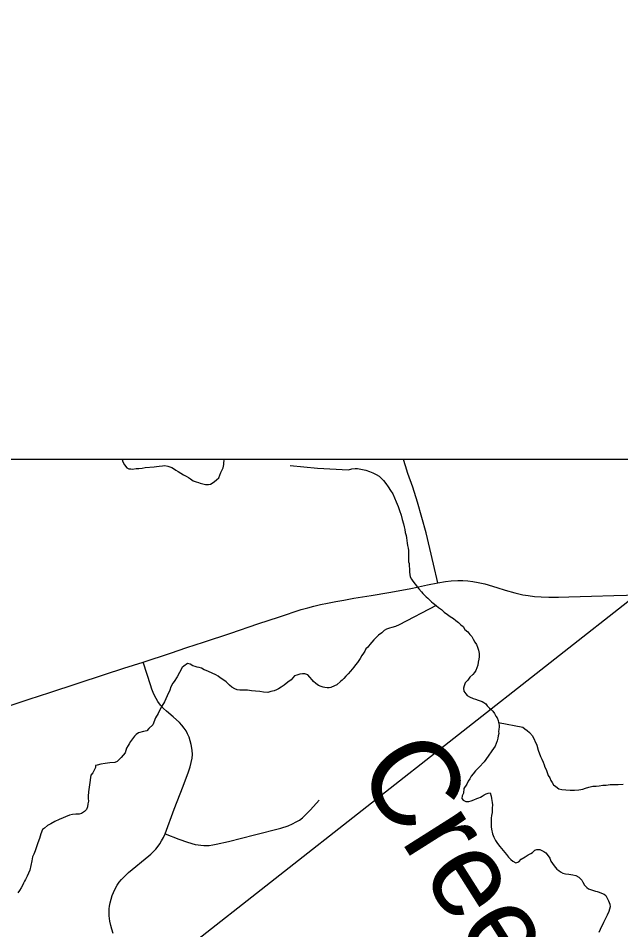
# Model space of a CAD drawing. Extents: x 103424 to 290657, y 38711 to 110967.
# Drawn here: x 214250.1399 to 214250.466, y 40214.8467 to 40215.3401 of the extents above; entities that cross this region are included whole.
import ezdxf

# ---------------------------------------------------------------- set-up
doc = ezdxf.new("R2010")
doc.units = 0
for name, color, linetype in [('GM_X_Corporation', 7, 'Continuous'), ('GM_X_County_Road', 7, 'Continuous'), ('GM_X_Minor_River', 7, 'Continuous'), ('GM_X_Minor_River_Text', 7, 'Continuous'), ('GM_X_Township_Road', 7, 'Continuous'), ('SH_Text', 7, 'Continuous')]:
    doc.layers.add(name, color=color, linetype=linetype)

msp = doc.modelspace()

# ---------------------------------------------------------------- linework, layer by layer
at = {"layer": 'GM_X_Corporation'}
msp.add_lwpolyline([(214246.35258, 40213.74302), (214246.35258, 40208.30125), (214253.15258, 40208.30125), (214253.15258, 40215.10125), (214247.88425, 40215.10125), (214247.88593, 40214.68485), (214247.88621, 40214.66416), (214247.8863, 40214.63438), (214247.88525, 40214.01696), (214247.88494, 40213.98106), (214247.88095, 40213.75762), (214247.63273, 40213.75746), (214247.49304, 40213.75527), (214246.50862, 40213.74676)], close=True, dxfattribs=at)
msp.add_lwpolyline([(214249.54399, 40213.78425), (214249.59497, 40213.78534), (214249.64558, 40213.78648), (214249.67196, 40213.78719), (214249.69835, 40213.78791), (214249.74105, 40213.78906), (214249.76925, 40213.78989), (214250.15944, 40213.79934), (214250.28071, 40213.80417), (214250.59348, 40213.81421), (214250.60357, 40213.81454), (214250.59563, 40214.17445), (214250.59525, 40214.19876), (214250.59475, 40214.23045), (214250.59416, 40214.26814), (214250.58213, 40215.03302), (214250.58214, 40215.03695), (214250.58101, 40215.10125), (214247.88425, 40215.10125)], dxfattribs=at)
at = {"layer": 'GM_X_County_Road'}
for points in [[(214250.35242, 40215.03139), (214250.3534, 40215.03157), (214250.3615, 40215.03337), (214250.36708, 40215.03445), (214250.37121, 40215.03521), (214250.37434, 40215.03559), (214250.37782, 40215.0358), (214250.3805, 40215.03575), (214250.38319, 40215.03555), (214250.38603, 40215.03519), (214250.38887, 40215.03464), (214250.39241, 40215.03387), (214250.399, 40215.03195), (214250.40356, 40215.03053), (214250.40879, 40215.02906), (214250.41304, 40215.02799), (214250.41599, 40215.02754), (214250.41928, 40215.02713), (214250.42298, 40215.02688), (214250.42714, 40215.02673), (214250.43236, 40215.02677), (214250.43788, 40215.02688), (214250.45012, 40215.02726), (214250.46237, 40215.02764), (214250.476, 40215.02799)], [(214250.13451, 40214.96775), (214250.14577, 40214.97146), (214250.15703, 40214.97518), (214250.1718, 40214.97999), (214250.18658, 40214.98479), (214250.19705, 40214.98819), (214250.20753, 40214.9916), (214250.22228, 40214.99647), (214250.23124, 40214.99944), (214250.24021, 40215.0024), (214250.25495, 40215.0073), (214250.26969, 40215.0122), (214250.28139, 40215.01609), (214250.29309, 40215.01998), (214250.29675, 40215.02099), (214250.2999, 40215.02186), (214250.30345, 40215.02272), (214250.30735, 40215.02349), (214250.31182, 40215.02435), (214250.31618, 40215.02516), (214250.3215, 40215.02612), (214250.33103, 40215.02769), (214250.34056, 40215.02926), (214250.3475, 40215.03048), (214250.35242, 40215.03139)]]:
    msp.add_lwpolyline(points, dxfattribs=at)
at = {"layer": 'GM_X_Minor_River'}
for points in [[(214250.19623, 40215.10125), (214250.19662, 40215.09998), (214250.19741, 40215.09828), (214250.19877, 40215.09678), (214250.19973, 40215.09623), (214250.20086, 40215.09625), (214250.20182, 40215.09608), (214250.20371, 40215.0963), (214250.20523, 40215.09633), (214250.20694, 40215.09655), (214250.20864, 40215.09696), (214250.21357, 40215.09724), (214250.21471, 40215.09745), (214250.21622, 40215.09767), (214250.21793, 40215.09789), (214250.21926, 40215.09791), (214250.22097, 40215.09756)], [(214250.22097, 40215.09756), (214250.22193, 40215.0972), (214250.22307, 40215.09684), (214250.22403, 40215.09629), (214250.22518, 40215.09555), (214250.22653, 40215.09481), (214250.22787, 40215.09388), (214250.22941, 40215.09296), (214250.23075, 40215.09223), (214250.23209, 40215.09149), (214250.23325, 40215.09075), (214250.2346, 40215.08963), (214250.23631, 40215.08909), (214250.23746, 40215.08873), (214250.23842, 40215.08837), (214250.23975, 40215.08801), (214250.24128, 40215.08766), (214250.24299, 40215.08769), (214250.24393, 40215.0879), (214250.24487, 40215.08848), (214250.24619, 40215.08927), (214250.24731, 40215.09024), (214250.24843, 40215.0914), (214250.24897, 40215.09274), (214250.24952, 40215.09427), (214250.25007, 40215.09523), (214250.2508, 40215.09677), (214250.25115, 40215.09848), (214250.25113, 40215.09962), (214250.2513, 40215.10058), (214250.25129, 40215.10125)], [(214250.28705, 40215.09799), (214250.30197, 40215.09655)], [(214250.30197, 40215.09655), (214250.31861, 40215.0957), (214250.32051, 40215.09611), (214250.32221, 40215.09634), (214250.32354, 40215.09636), (214250.32811, 40215.09549), (214250.33002, 40215.09476), (214250.33194, 40215.09404), (214250.33366, 40215.09312), (214250.3352, 40215.09219), (214250.33636, 40215.09107), (214250.33771, 40215.08996), (214250.33888, 40215.08827), (214250.34024, 40215.08639), (214250.34141, 40215.08451), (214250.34259, 40215.08263), (214250.34357, 40215.08056), (214250.34456, 40215.07829), (214250.34556, 40215.07584), (214250.34636, 40215.07357), (214250.34716, 40215.07112), (214250.34777, 40215.06885), (214250.34838, 40215.06639), (214250.34879, 40215.06487), (214250.3492, 40215.06336), (214250.34942, 40215.06165), (214250.34982, 40215.06014), (214250.35004, 40215.05881), (214250.35025, 40215.05748), (214250.35047, 40215.05597), (214250.35068, 40215.05464), (214250.3509, 40215.05331), (214250.35111, 40215.05199), (214250.35113, 40215.05066), (214250.35115, 40215.04952), (214250.35118, 40215.04819), (214250.3512, 40215.04704), (214250.35122, 40215.04591), (214250.35143, 40215.04496), (214250.35145, 40215.04382), (214250.35167, 40215.04173), (214250.3517, 40215.04021), (214250.35213, 40215.03775), (214250.35272, 40215.03643), (214250.3535, 40215.0353), (214250.35602, 40215.03211), (214250.3568, 40215.03118), (214250.35816, 40215.02968), (214250.35893, 40215.02874), (214250.3599, 40215.02781), (214250.36068, 40215.02687), (214250.36164, 40215.02613), (214250.3626, 40215.0252), (214250.36357, 40215.02426), (214250.36453, 40215.02352), (214250.36608, 40215.02222), (214250.36742, 40215.0211), (214250.36896, 40215.01999), (214250.37051, 40215.01868), (214250.37224, 40215.01738), (214250.37378, 40215.01627), (214250.37551, 40215.01516), (214250.37686, 40215.01405), (214250.37821, 40215.01293), (214250.37955, 40215.01181), (214250.38071, 40215.01088), (214250.38169, 40215.00919), (214250.38323, 40215.00789), (214250.3844, 40215.00658), (214250.38537, 40215.00545), (214250.38615, 40215.00394), (214250.38713, 40215.00244), (214250.38791, 40215.00112), (214250.38851, 40214.99962), (214250.38911, 40214.9981), (214250.38933, 40214.99621), (214250.38936, 40214.9945), (214250.38919, 40214.99316), (214250.38885, 40214.99145), (214250.38868, 40214.98992), (214250.38814, 40214.98839), (214250.38759, 40214.98705), (214250.38686, 40214.9859), (214250.38592, 40214.98493), (214250.38443, 40214.98338), (214250.38332, 40214.98184), (214250.38183, 40214.9803), (214250.38129, 40214.97876), (214250.38093, 40214.97743), (214250.38115, 40214.97591), (214250.38212, 40214.97441), (214250.3829, 40214.97347), (214250.38424, 40214.97273), (214250.38616, 40214.97182), (214250.38749, 40214.97146), (214250.38883, 40214.97091)], [(214250.36608, 40215.02222), (214250.34613, 40215.01178), (214250.34406, 40215.0108), (214250.34217, 40215.01038), (214250.34085, 40215.00998), (214250.33934, 40215.00938), (214250.33803, 40215.0086), (214250.33672, 40215.00743), (214250.33484, 40215.00607), (214250.33354, 40215.00472), (214250.33242, 40215.00355), (214250.3313, 40215.00239), (214250.33019, 40215.00104), (214250.32907, 40214.99969), (214250.32814, 40214.99873), (214250.32759, 40214.99757), (214250.32685, 40214.99642), (214250.32592, 40214.99507), (214250.325, 40214.99354), (214250.32352, 40214.99142), (214250.32241, 40214.99007), (214250.32148, 40214.98891), (214250.32074, 40214.98776), (214250.31981, 40214.9866), (214250.3185, 40214.98525), (214250.3172, 40214.98389), (214250.31608, 40214.98273), (214250.31534, 40214.98177), (214250.3144, 40214.98099), (214250.31235, 40214.97924), (214250.31103, 40214.97865), (214250.30914, 40214.97785), (214250.3082, 40214.97765), (214250.30706, 40214.97763), (214250.30591, 40214.9778), (214250.30496, 40214.97797), (214250.30382, 40214.97833), (214250.30248, 40214.97887), (214250.30094, 40214.97999), (214250.29978, 40214.98111), (214250.299, 40214.98204), (214250.29784, 40214.98335), (214250.29668, 40214.98466), (214250.29496, 40214.9852), (214250.29382, 40214.98518), (214250.2923, 40214.98497), (214250.29079, 40214.98456), (214250.28947, 40214.98416), (214250.28761, 40214.98203), (214250.28592, 40214.98067), (214250.28386, 40214.97911), (214250.28217, 40214.97794), (214250.28086, 40214.97716), (214250.27973, 40214.97657), (214250.27841, 40214.97597), (214250.27671, 40214.97556), (214250.27501, 40214.97515), (214250.27273, 40214.9753), (214250.27063, 40214.97564), (214250.26835, 40214.97579), (214250.26626, 40214.97594), (214250.26397, 40214.97628), (214250.26169, 40214.97643), (214250.25979, 40214.9764), (214250.25846, 40214.97657), (214250.25712, 40214.97711), (214250.25559, 40214.97803), (214250.25424, 40214.97915), (214250.2525, 40214.98083), (214250.25058, 40214.98213), (214250.24923, 40214.98305), (214250.24807, 40214.98398), (214250.24692, 40214.98472), (214250.2429, 40214.98655), (214250.24156, 40214.9871), (214250.24061, 40214.98746), (214250.23907, 40214.98819), (214250.23793, 40214.98855), (214250.23678, 40214.98891), (214250.23564, 40214.98927), (214250.23449, 40214.98963), (214250.23296, 40214.99037), (214250.23162, 40214.99072), (214250.22956, 40214.98935), (214250.22862, 40214.98858), (214250.22715, 40214.98589), (214250.22586, 40214.98359), (214250.22439, 40214.98109), (214250.22365, 40214.98012), (214250.22254, 40214.9782), (214250.22201, 40214.97629), (214250.22054, 40214.97322), (214250.21908, 40214.96997), (214250.2176, 40214.96766), (214250.21668, 40214.96612)], [(214250.38883, 40214.97091), (214250.38998, 40214.97055), (214250.39094, 40214.97019), (214250.3919, 40214.96964), (214250.39305, 40214.9689), (214250.39382, 40214.96796), (214250.39499, 40214.96665), (214250.39595, 40214.96591), (214250.39673, 40214.96497), (214250.3977, 40214.96366), (214250.39848, 40214.96234), (214250.39907, 40214.9614), (214250.39967, 40214.95989), (214250.39987, 40214.95894), (214250.40028, 40214.95743), (214250.4003, 40214.95648), (214250.40013, 40214.95515), (214250.39996, 40214.954), (214250.39998, 40214.95286), (214250.39962, 40214.95172), (214250.39946, 40214.95038), (214250.3991, 40214.94886), (214250.39802, 40214.94598), (214250.39635, 40214.94348), (214250.39431, 40214.9406), (214250.39209, 40214.93751), (214250.38948, 40214.93462), (214250.38743, 40214.93268), (214250.38613, 40214.93113), (214250.38501, 40214.92978), (214250.38428, 40214.92844), (214250.38354, 40214.92709), (214250.38281, 40214.92556), (214250.38115, 40214.92306), (214250.381, 40214.92059), (214250.38026, 40214.91924), (214250.3801, 40214.91772), (214250.38069, 40214.91678), (214250.38222, 40214.91604), (214250.38374, 40214.91607), (214250.38506, 40214.91648), (214250.38657, 40214.91707), (214250.38808, 40214.91767), (214250.38921, 40214.91807), (214250.39015, 40214.91847), (214250.39109, 40214.91905), (214250.39203, 40214.91964), (214250.39316, 40214.92023), (214250.39429, 40214.92063), (214250.39543, 40214.92084), (214250.39584, 40214.91895), (214250.39605, 40214.91781), (214250.39626, 40214.91668), (214250.39647, 40214.91554), (214250.39669, 40214.91421), (214250.39653, 40214.9125), (214250.39638, 40214.91021), (214250.39603, 40214.9085), (214250.39586, 40214.90716), (214250.39589, 40214.90564), (214250.39592, 40214.90412), (214250.39595, 40214.90241), (214250.39616, 40214.90109), (214250.39659, 40214.89862), (214250.39738, 40214.89673), (214250.39817, 40214.89504), (214250.39934, 40214.89335), (214250.40051, 40214.89166), (214250.40419, 40214.88735), (214250.40536, 40214.88604), (214250.40652, 40214.88473), (214250.40767, 40214.8838), (214250.40921, 40214.88288), (214250.41091, 40214.88348), (214250.41221, 40214.88483), (214250.41428, 40214.8862), (214250.41597, 40214.88718), (214250.41729, 40214.88797), (214250.41822, 40214.88855), (214250.41953, 40214.88972), (214250.42066, 40214.89012), (214250.42218, 40214.89014), (214250.42333, 40214.88959), (214250.42448, 40214.88904), (214250.42544, 40214.8883), (214250.4268, 40214.88661), (214250.42758, 40214.88549), (214250.42818, 40214.88379), (214250.42916, 40214.88247), (214250.42994, 40214.88135), (214250.43071, 40214.88041), (214250.43149, 40214.87947), (214250.43245, 40214.87873), (214250.43342, 40214.87799), (214250.43476, 40214.87725), (214250.43609, 40214.87689), (214250.438, 40214.87674), (214250.44009, 40214.8764), (214250.44181, 40214.87605), (214250.44334, 40214.87512), (214250.44489, 40214.87344)], [(214250.21668, 40214.96612), (214250.21558, 40214.96382), (214250.2143, 40214.96133), (214250.21284, 40214.95769), (214250.2106, 40214.95556), (214250.20949, 40214.95439), (214250.20778, 40214.95398), (214250.20495, 40214.95336), (214250.20382, 40214.95239), (214250.20289, 40214.95143), (214250.20178, 40214.95007), (214250.20066, 40214.94853), (214250.19993, 40214.94738), (214250.19937, 40214.94642), (214250.19845, 40214.94488), (214250.19774, 40214.9424), (214250.19569, 40214.93989), (214250.19345, 40214.93776), (214250.19213, 40214.93716), (214250.18947, 40214.93712), (214250.18701, 40214.93669), (214250.18455, 40214.93627), (214250.18266, 40214.93585), (214250.18172, 40214.93565), (214250.18174, 40214.93451), (214250.18027, 40214.93163), (214250.17915, 40214.93028), (214250.17849, 40214.92513), (214250.17798, 40214.92132), (214250.17783, 40214.91904), (214250.17786, 40214.91771), (214250.17789, 40214.91619), (214250.17753, 40214.91485), (214250.17737, 40214.91314), (214250.17683, 40214.9118), (214250.17571, 40214.91063), (214250.1742, 40214.90966), (214250.17288, 40214.90925), (214250.17117, 40214.90922), (214250.16928, 40214.909), (214250.16776, 40214.90878), (214250.16211, 40214.9064), (214250.15966, 40214.90521), (214250.15759, 40214.90404), (214250.15571, 40214.90305), (214250.15422, 40214.90169), (214250.15309, 40214.90091), (214250.15218, 40214.89862), (214250.15147, 40214.89613), (214250.15056, 40214.89364), (214250.14984, 40214.89154), (214250.14912, 40214.88944), (214250.1484, 40214.88752), (214250.14766, 40214.88618), (214250.14732, 40214.88389), (214250.14627, 40214.87893), (214250.14481, 40214.87567), (214250.14389, 40214.87394), (214250.14334, 40214.87298), (214250.14279, 40214.87183), (214250.14224, 40214.87068), (214250.14151, 40214.86934), (214250.14058, 40214.86799), (214250.13965, 40214.86664)], [(214250.39987, 40214.95894), (214250.41302, 40214.95633), (214250.41418, 40214.9554), (214250.41533, 40214.95447), (214250.41668, 40214.95354), (214250.41823, 40214.95167), (214250.4206, 40214.94658), (214250.42141, 40214.94393), (214250.42261, 40214.94053), (214250.4234, 40214.93902), (214250.424, 40214.93732), (214250.42459, 40214.936), (214250.42499, 40214.93468), (214250.42559, 40214.93336), (214250.42618, 40214.93185), (214250.42678, 40214.93015), (214250.42757, 40214.92883), (214250.42816, 40214.92751), (214250.42894, 40214.92639), (214250.42972, 40214.92507), (214250.43088, 40214.92414), (214250.43261, 40214.92303), (214250.43413, 40214.92268), (214250.43623, 40214.92233), (214250.4387, 40214.92219), (214250.44098, 40214.92223), (214250.44344, 40214.92246), (214250.44553, 40214.92269), (214250.44704, 40214.92329), (214250.44873, 40214.92389), (214250.451, 40214.92431), (214250.45271, 40214.92434), (214250.45442, 40214.92456), (214250.45631, 40214.92497), (214250.45821, 40214.92501), (214250.46029, 40214.92523), (214250.46238, 40214.92527), (214250.46466, 40214.92531), (214250.46731, 40214.92555)], [(214250.44489, 40214.87344), (214250.44548, 40214.8725), (214250.44646, 40214.87081), (214250.44762, 40214.8695), (214250.44858, 40214.86875), (214250.4524, 40214.86749), (214250.45336, 40214.86732), (214250.45431, 40214.86695), (214250.45565, 40214.86641), (214250.45699, 40214.86586), (214250.45795, 40214.86512), (214250.45874, 40214.8638), (214250.45933, 40214.86229), (214250.46012, 40214.86059), (214250.46034, 40214.85908), (214250.45962, 40214.85659), (214250.45871, 40214.85449), (214250.45816, 40214.85353), (214250.45761, 40214.85237), (214250.45669, 40214.85065), (214250.45615, 40214.84931), (214250.45541, 40214.84815), (214250.45486, 40214.84681), (214250.45413, 40214.84509)]]:
    msp.add_lwpolyline(points, dxfattribs=at)
at = {"layer": 'GM_X_Township_Road'}
for points in [[(214250.36708, 40215.03445), (214250.36474, 40215.04452), (214250.36271, 40215.05301), (214250.36069, 40215.06149), (214250.35832, 40215.06992), (214250.35598, 40215.07813), (214250.35346, 40215.0863), (214250.35088, 40215.09362), (214250.3495, 40215.09776), (214250.34846, 40215.10125)], [(214250.19129, 40214.84466), (214250.19056, 40214.8469), (214250.18997, 40214.84902), (214250.18949, 40214.85137), (214250.18921, 40214.85413), (214250.18916, 40214.85632), (214250.18923, 40214.85804), (214250.1894, 40214.8595), (214250.18972, 40214.86126), (214250.19018, 40214.86321), (214250.19083, 40214.86518), (214250.19148, 40214.86686), (214250.19239, 40214.86881), (214250.19348, 40214.87073), (214250.19464, 40214.87236), (214250.19578, 40214.87379), (214250.197, 40214.87517), (214250.19955, 40214.87765), (214250.21057, 40214.88661), (214250.21171, 40214.88758), (214250.21304, 40214.88884), (214250.21445, 40214.89024), (214250.2157, 40214.89186), (214250.21663, 40214.89326), (214250.21752, 40214.89472), (214250.21856, 40214.89664), (214250.21939, 40214.89866), (214250.22433, 40214.91194), (214250.22912, 40214.92438), (214250.23209, 40214.9321), (214250.23305, 40214.93491), (214250.2336, 40214.93718), (214250.23406, 40214.93952), (214250.23417, 40214.94149), (214250.23406, 40214.94384), (214250.23354, 40214.94691), (214250.23303, 40214.94897), (214250.23245, 40214.95086), (214250.23162, 40214.95274), (214250.23076, 40214.95431), (214250.2298, 40214.95575), (214250.22851, 40214.95737), (214250.22719, 40214.95882), (214250.22386, 40214.962), (214250.22022, 40214.96501), (214250.21851, 40214.96652), (214250.217, 40214.96819), (214250.21544, 40214.97027), (214250.21455, 40214.97183), (214250.2133, 40214.97428), (214250.21231, 40214.97683), (214250.21148, 40214.97932), (214250.20976, 40214.98484), (214250.20753, 40214.9916)], [(214250.21939, 40214.89866), (214250.22686, 40214.89566), (214250.23156, 40214.89402), (214250.23568, 40214.8929), (214250.23737, 40214.89261), (214250.23884, 40214.89242), (214250.24033, 40214.89231), (214250.24162, 40214.89225), (214250.24332, 40214.89231), (214250.2452, 40214.89261), (214250.24714, 40214.89296), (214250.25367, 40214.89448), (214250.26779, 40214.89801), (214250.28202, 40214.90166), (214250.286, 40214.90294), (214250.28843, 40214.90402), (214250.29039, 40214.90503), (214250.29209, 40214.90608), (214250.29371, 40214.90732), (214250.29531, 40214.90872), (214250.29813, 40214.91154), (214250.30289, 40214.91689)]]:
    msp.add_lwpolyline(points, dxfattribs=at)
at = {"layer": 'SH_Text'}
msp.add_line((214265.04189, 40226.47703), (214234.64719, 40202.58867), dxfattribs=at)

# ---------------------------------------------------------------- texts
at = {"layer": 'GM_X_Minor_River_Text'}
msp.add_text('Creek', height=0.04738, rotation=302.3363, dxfattribs=at).set_placement((214250.32207, 40214.9338))

doc.saveas('drawing.dxf')
